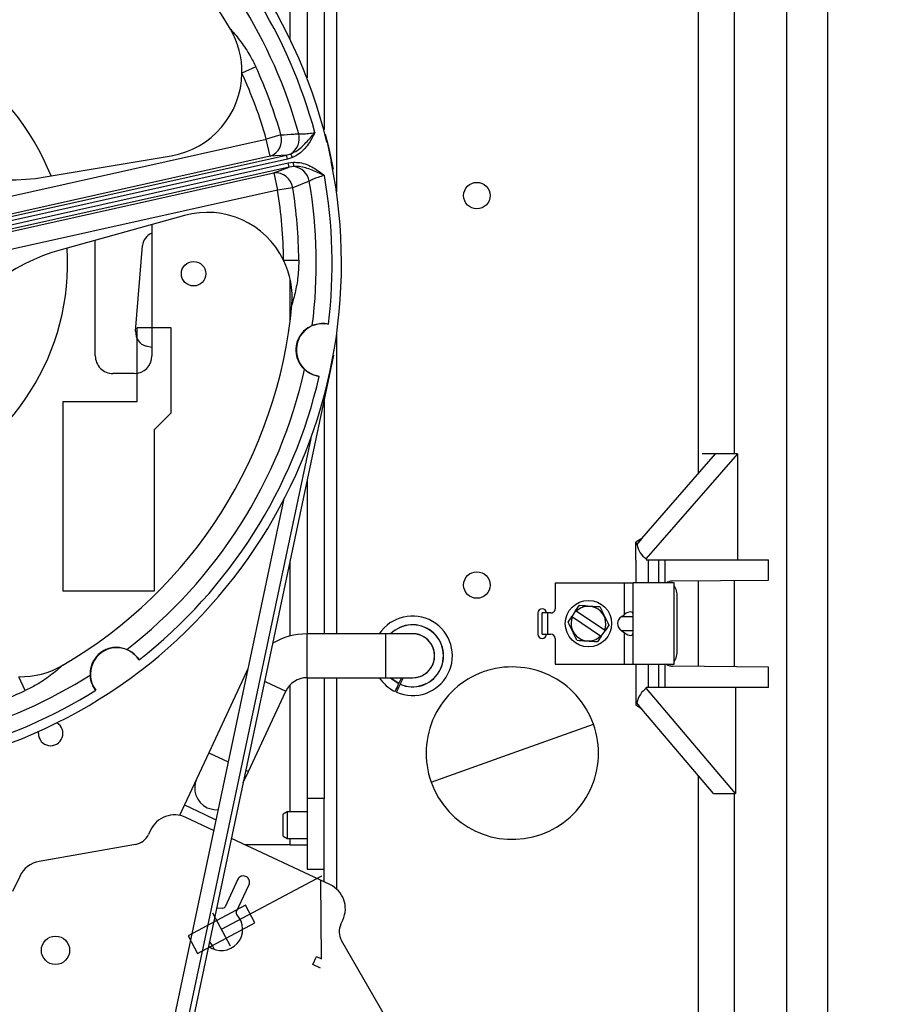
# Model space of a CAD drawing. Header units: inches. Extents: x 170 to 284, y 215 to 248.
# Tile 493 of 656: x 211.784 to 211.991, y 224.532 to 224.766. Entities that reach past the tile are written whole.
import ezdxf

# ---------------------------------------------------------------- set-up
doc = ezdxf.new("R2010")
doc.units = ezdxf.units.IN
doc.header["$LTSCALE"] = 0.25
doc.header["$MEASUREMENT"] = 0
doc.layers.add('ANNOTATIONS', color=1, linetype='Continuous')
doc.layers.add('RH FRONT OF HOOD', color=7, linetype='Continuous')
doc.styles.add('ARIAL', font='arial.ttf', dxfattribs={"height": 0.09375})
doc.dimstyles.new('STANDARD$0', dxfattribs={"dimtxt": 0.09375, "dimasz": 0.09375, "dimexe": 0.03125, "dimexo": 0.046875, "dimgap": 0.09, "dimtad": 0, "dimtih": 1, "dimtoh": 1, "dimdec": 4, "dimzin": 0, "dimdsep": 46, "dimtxsty": 'ARIAL', "dimcen": 0.09, "dimadec": 0, "dimazin": 0, "dimtfac": 1, "dimtdec": 4, "dimtofl": 0, "dimtmove": 0, "dimatfit": 1, "dimfxl": 1, "dimtolj": 1, "dimtzin": 0, "dimarcsym": 0})

# ---------------------------------------------------------------- blocks, each defined once
blk = doc.blocks.new('*D133')
at = {"layer": 'ANNOTATIONS', "color": 0, "lineweight": -2, "transparency": 16777216}
for p, q in [((211.573486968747, 225.2379811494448), (212.9080140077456, 225.2379811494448)), ((212.8767640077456, 225.1442311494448), (212.8767640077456, 222.8822775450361)), ((212.8767640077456, 220.1854637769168), (212.8767640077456, 222.4474173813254)), ((212.4115944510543, 220.0917137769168), (212.9080140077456, 220.0917137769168))]:
    blk.add_line(p, q, dxfattribs=at)
at = {"layer": 'ANNOTATIONS', "color": 0, "transparency": 16777216}
for points in [[(212.8611390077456, 225.1442311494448), (212.8923890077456, 225.1442311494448), (212.8767640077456, 225.2379811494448)], [(212.8611390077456, 220.1854637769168), (212.8923890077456, 220.1854637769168), (212.8767640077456, 220.0917137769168)]]:
    blk.add_solid(points, dxfattribs=at)
at = {"layer": 'defpoints', "color": 0, "transparency": 16777216}
for p in [(211.526611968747, 225.2379811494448), (212.3647194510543, 220.0917137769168), (212.8767640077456, 220.0917137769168)]:
    blk.add_point(p, dxfattribs=at)
at = {"layer": 'ANNOTATIONS', "color": 0, "transparency": 16777216, "insert": (212.8767640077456, 222.6648474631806), "char_height": 0.09375, "attachment_point": 5, "style": 'ARIAL'}
blk.add_mtext('\\A1;TOTAL\\PHEIGHT', dxfattribs=at)

msp = doc.modelspace()

# ---------------------------------------------------------------- linework, layer by layer
at = {"layer": 'RH FRONT OF HOOD'}
for p, q in [((211.9663573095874, 225.0624752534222), (211.9663573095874, 224.5143627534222)), ((211.976220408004, 224.5242734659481), (211.976220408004, 225.0525645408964)), ((211.9452760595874, 224.9183886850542), (211.9452760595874, 224.6579570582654)), ((211.9539293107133, 224.6627747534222), (211.9539293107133, 224.9140632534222)), ((211.8480600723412, 224.7615817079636), (211.8480600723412, 224.8496517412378)), ((211.8521076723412, 224.8496517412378), (211.8521076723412, 224.7522903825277)), ((211.8561417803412, 224.8496517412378), (211.8561417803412, 224.7399658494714)), ((211.8591707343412, 224.725121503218), (211.8591707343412, 224.8496517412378)), ((211.8398685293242, 224.7549272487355), (211.8365697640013, 224.753410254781)), ((211.8458592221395, 224.7387060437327), (211.8423662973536, 224.7377147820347)), ((211.7651528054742, 224.7205240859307), (211.8423662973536, 224.7377147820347)), ((211.8432790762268, 224.7336149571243), (211.8423662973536, 224.7377147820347)), ((211.8568181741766, 224.7369742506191), (211.8568404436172, 224.736979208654)), ((211.8568404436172, 224.736979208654), (211.8573535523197, 224.7346745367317)), ((211.8432790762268, 224.7336149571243), (211.7660655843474, 224.7164242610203)), ((211.7660765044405, 224.7158431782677), (211.8471894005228, 224.733902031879)), ((211.7896317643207, 224.7286969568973), (211.8196999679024, 224.7337682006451)), ((211.8471894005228, 224.733902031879), (211.8432790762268, 224.7336149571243)), ((211.8471894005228, 224.733902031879), (211.8482247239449, 224.7342182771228)), ((211.8474084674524, 224.7329180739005), (211.8471894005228, 224.733902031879)), ((211.8486139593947, 224.7333044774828), (211.8482247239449, 224.7342182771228)), ((211.8573535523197, 224.7346745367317), (211.8578666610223, 224.7323698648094)), ((211.8474084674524, 224.7329180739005), (211.7662955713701, 224.7148592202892)), ((211.7664897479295, 224.7139870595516), (211.8476026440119, 224.7320459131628)), ((211.8478217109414, 224.7310619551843), (211.7667088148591, 224.7130031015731)), ((211.8441589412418, 224.7296629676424), (211.8478217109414, 224.7310619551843)), ((211.8486139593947, 224.7333044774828), (211.8474084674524, 224.7329180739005)), ((211.8476026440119, 224.7320459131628), (211.8488582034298, 224.7322074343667)), ((211.8478217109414, 224.7310619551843), (211.8476026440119, 224.7320459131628)), ((211.8488934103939, 224.7312148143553), (211.8478217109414, 224.7310619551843)), ((211.8488934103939, 224.7312148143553), (211.8488582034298, 224.7322074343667)), ((211.8578443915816, 224.7323649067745), (211.8578666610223, 224.7323698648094)), ((211.7669454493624, 224.7124722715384), (211.8441589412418, 224.7296629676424)), ((211.8441589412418, 224.7296629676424), (211.845071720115, 224.725563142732)), ((211.8526190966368, 224.7276904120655), (211.8486552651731, 224.7261473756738)), ((211.845071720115, 224.725563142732), (211.7678582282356, 224.708372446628)), ((211.8486552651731, 224.7261473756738), (211.845071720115, 224.725563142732)), ((211.8228719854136, 224.7195208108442), (211.7934923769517, 224.7113566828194)), ((211.8150923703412, 224.7173589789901), (211.8150923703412, 224.6860889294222)), ((211.8016003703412, 224.6860889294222), (211.8016003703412, 224.7136097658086)), ((211.811229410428, 224.6919398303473), (211.812876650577, 224.7123820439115)), ((211.8464814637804, 224.7088910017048), (211.8501122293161, 224.7089167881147)), ((211.8480600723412, 224.6945736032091), (211.8480600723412, 224.70435066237)), ((211.8197133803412, 224.6927809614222), (211.8116181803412, 224.6927809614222)), ((211.8116181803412, 224.6752413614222), (211.8116181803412, 224.6927809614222)), ((211.8197133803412, 224.6725429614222), (211.8197133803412, 224.6927809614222)), ((211.8591707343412, 224.6198600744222), (211.8591707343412, 224.6911688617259)), ((211.8150923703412, 224.6880527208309), (211.8137408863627, 224.6884049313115)), ((211.8583736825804, 224.686222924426), (211.8577035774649, 224.6828202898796)), ((211.8577035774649, 224.6828202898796), (211.8053552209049, 224.4355575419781)), ((211.8108761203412, 224.6818726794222), (211.8058166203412, 224.6818726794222)), ((211.7938762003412, 224.6752413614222), (211.8116181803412, 224.6752413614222)), ((211.7938762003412, 224.6752413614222), (211.7938762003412, 224.6300431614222)), ((211.8561417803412, 224.6754432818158), (211.8561417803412, 224.6198600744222)), ((211.8197133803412, 224.6725429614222), (211.8156657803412, 224.6684953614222)), ((211.8156657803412, 224.6684953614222), (211.8156657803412, 224.6300431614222)), ((211.8529423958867, 224.6664338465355), (211.8045468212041, 224.4378417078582)), ((211.9318835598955, 224.6426123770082), (211.9494541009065, 224.6627441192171)), ((211.9546919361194, 224.6627747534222), (211.9328771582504, 224.6377801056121)), ((211.9462339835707, 224.6627441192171), (211.94626072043, 224.6627747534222)), ((211.9539293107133, 224.6627747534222), (211.9462339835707, 224.6627747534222)), ((211.9462339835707, 224.6627747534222), (211.9462339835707, 224.6627441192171)), ((211.9494541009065, 224.6627441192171), (211.9462339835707, 224.6627441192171)), ((211.9546919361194, 224.6627747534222), (211.9539293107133, 224.6627747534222)), ((211.9546919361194, 224.6627747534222), (211.9546919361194, 224.6374772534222)), ((211.8521076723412, 224.6563885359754), (211.8521076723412, 224.6198600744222)), ((211.8464560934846, 224.6516788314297), (211.8021945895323, 224.4426136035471)), ((211.9318835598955, 224.6426123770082), (211.9304537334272, 224.6416964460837)), ((211.9306746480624, 224.6411986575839), (211.9318978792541, 224.6426123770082)), ((211.9318978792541, 224.6425908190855), (211.9306746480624, 224.6411610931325)), ((211.9318835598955, 224.6426123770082), (211.9318978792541, 224.6426123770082)), ((211.9318978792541, 224.6426123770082), (211.9318978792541, 224.6425908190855)), ((211.9304537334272, 224.6374037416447), (211.9304537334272, 224.6416964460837)), ((211.9306496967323, 224.6411986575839), (211.9306746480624, 224.6411610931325)), ((211.9306496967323, 224.6411986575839), (211.9306746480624, 224.6411986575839)), ((211.9306746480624, 224.6411610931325), (211.9306746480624, 224.6411986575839)), ((211.8480600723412, 224.6193587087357), (211.8480600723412, 224.6372700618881)), ((211.9304489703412, 224.6374036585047), (211.9304489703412, 224.6319961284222)), ((211.9328771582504, 224.6377801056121), (211.9328771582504, 224.6374772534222)), ((211.9328771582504, 224.6374772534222), (211.9334846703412, 224.6374772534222)), ((211.9334846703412, 224.6319961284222), (211.9334846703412, 224.6374772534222)), ((211.9334846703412, 224.6374772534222), (211.9358457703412, 224.6374772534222)), ((211.9358457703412, 224.6374772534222), (211.9358457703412, 224.6319961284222)), ((211.9358457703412, 224.6374772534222), (211.9374495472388, 224.6374772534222)), ((211.9374495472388, 224.6374772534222), (211.9620615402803, 224.6374772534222)), ((211.9374495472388, 224.6319961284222), (211.9374495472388, 224.6374772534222)), ((211.9620615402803, 224.6326568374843), (211.9620615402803, 224.6374772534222)), ((211.9391485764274, 224.6324568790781), (211.9620615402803, 224.6326568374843)), ((211.9452760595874, 224.6325103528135), (211.9452760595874, 224.612087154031)), ((211.9539293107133, 224.6120116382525), (211.9539293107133, 224.632585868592)), ((211.9112228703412, 224.6319961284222), (211.9112228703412, 224.6258404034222)), ((211.9112228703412, 224.6319961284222), (211.9277505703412, 224.6319961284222)), ((211.9277505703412, 224.6319961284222), (211.9297743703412, 224.6319961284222)), ((211.9277505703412, 224.6245031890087), (211.9277505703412, 224.6319961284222)), ((211.9297743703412, 224.6126013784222), (211.9297743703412, 224.6319961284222)), ((211.9395560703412, 224.6319961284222), (211.9297743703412, 224.6319961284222)), ((211.9395560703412, 224.6126013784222), (211.9395560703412, 224.6319961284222)), ((211.8156657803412, 224.6300431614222), (211.7938762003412, 224.6300431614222)), ((211.9402940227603, 224.6159743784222), (211.9402940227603, 224.6286231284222)), ((211.9161018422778, 224.6253227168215), (211.9170082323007, 224.6266711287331)), ((211.9071078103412, 224.6248285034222), (211.9071078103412, 224.6197690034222)), ((211.9081298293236, 224.6197690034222), (211.9081298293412, 224.6248285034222)), ((211.9094790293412, 224.6248285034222), (211.9081298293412, 224.6248285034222)), ((211.9094790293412, 224.6197690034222), (211.9094790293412, 224.6248285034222)), ((211.9102109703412, 224.6248285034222), (211.9094790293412, 224.6248285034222)), ((211.9161018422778, 224.6253227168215), (211.9151986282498, 224.6239790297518)), ((211.9153397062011, 224.623884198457), (211.9151986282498, 224.6239790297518)), ((211.9153397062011, 224.623884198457), (211.9220559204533, 224.6193696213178)), ((211.9161018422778, 224.6253227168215), (211.9162429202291, 224.6252278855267)), ((211.9229591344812, 224.6207133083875), (211.9162429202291, 224.6252278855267)), ((211.9270759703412, 224.6240261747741), (211.9277505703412, 224.6245031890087)), ((211.9270759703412, 224.6240261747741), (211.9297743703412, 224.6240261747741)), ((211.9240066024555, 224.6219668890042), (211.9231002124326, 224.6206184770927)), ((211.8707514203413, 224.6198600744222), (211.8520312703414, 224.6198600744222)), ((211.8520312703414, 224.6198600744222), (211.8520312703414, 224.6146319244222)), ((211.8772230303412, 224.6198600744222), (211.8707514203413, 224.6198600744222)), ((211.8707514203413, 224.6198600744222), (211.8707514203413, 224.6094037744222)), ((211.9081298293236, 224.6197690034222), (211.9094790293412, 224.6197690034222)), ((211.9094790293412, 224.6197690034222), (211.9102109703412, 224.6197690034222)), ((211.9112228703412, 224.6187571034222), (211.9112228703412, 224.6126013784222)), ((211.9221969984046, 224.619274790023), (211.9220559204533, 224.6193696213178)), ((211.9221969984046, 224.619274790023), (211.9231002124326, 224.6206184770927)), ((211.9229591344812, 224.6207133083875), (211.9231002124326, 224.6206184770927)), ((211.9297743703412, 224.6205713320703), (211.9270759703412, 224.6205713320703)), ((211.9270759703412, 224.6205713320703), (211.9277505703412, 224.6200943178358)), ((211.9277505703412, 224.6126013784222), (211.9277505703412, 224.6200943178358)), ((211.8520312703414, 224.6146319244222), (211.8520312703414, 224.6094037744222)), ((211.8379261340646, 224.6113883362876), (211.8375501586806, 224.6106345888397)), ((211.9112228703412, 224.6126013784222), (211.9277505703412, 224.6126013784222)), ((211.9277505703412, 224.6126013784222), (211.9297743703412, 224.6126013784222)), ((211.9297743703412, 224.6126013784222), (211.9395560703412, 224.6126013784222)), ((211.9304489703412, 224.6126013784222), (211.9304489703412, 224.6071938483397)), ((211.9334846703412, 224.6071202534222), (211.9334846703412, 224.6126013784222)), ((211.9358457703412, 224.6126013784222), (211.9358457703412, 224.6071202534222)), ((211.9374495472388, 224.6071202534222), (211.9374495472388, 224.6126013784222)), ((211.9620615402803, 224.6119406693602), (211.9391485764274, 224.6121406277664)), ((211.9620615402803, 224.6071202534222), (211.9620615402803, 224.6119406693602)), ((211.7848928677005, 224.6063394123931), (211.783375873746, 224.6096381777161)), ((211.8375501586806, 224.6106345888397), (211.8286408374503, 224.5915284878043)), ((211.8375501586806, 224.6106345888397), (211.8377471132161, 224.6105427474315)), ((211.8520312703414, 224.6094037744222), (211.8707514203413, 224.6094037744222)), ((211.8521076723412, 224.6094037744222), (211.8521076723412, 224.5806658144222)), ((211.8561417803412, 224.6094037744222), (211.8561417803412, 224.5806658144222)), ((211.8591707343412, 224.559028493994), (211.8591707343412, 224.6094037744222)), ((211.8707514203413, 224.6094037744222), (211.8772230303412, 224.6094037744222)), ((211.8744827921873, 224.6094037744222), (211.8748938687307, 224.6092081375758)), ((211.8419833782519, 224.6085673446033), (211.8422884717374, 224.6084250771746)), ((211.8422884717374, 224.6084250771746), (211.8470267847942, 224.6062155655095)), ((211.8480600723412, 224.5774817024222), (211.8480600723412, 224.6077186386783)), ((211.8735093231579, 224.6070612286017), (211.8738199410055, 224.6069166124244)), ((211.8739704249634, 224.6080278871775), (211.8739562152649, 224.6079972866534)), ((211.874276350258, 224.6078858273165), (211.8742621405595, 224.6078552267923)), ((211.930454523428, 224.6071937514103), (211.930454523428, 224.6028970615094)), ((211.9334846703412, 224.6071202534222), (211.9329142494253, 224.6071202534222)), ((211.9329142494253, 224.6068380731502), (211.9329142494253, 224.6071202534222)), ((211.9329142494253, 224.6068380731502), (211.954090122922, 224.5818227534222)), ((211.9358457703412, 224.6071202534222), (211.9334846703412, 224.6071202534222)), ((211.9374495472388, 224.6071202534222), (211.9358457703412, 224.6071202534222)), ((211.9620615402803, 224.6071202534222), (211.9374495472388, 224.6071202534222)), ((211.954299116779, 224.5818227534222), (211.954299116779, 224.6071202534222)), ((211.8381174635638, 224.587109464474), (211.8470267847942, 224.6062155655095)), ((211.9318978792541, 224.6019519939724), (211.930454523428, 224.6028970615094)), ((211.9318978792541, 224.6019519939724), (211.9306623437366, 224.6034115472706)), ((211.948937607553, 224.5818227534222), (211.9318978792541, 224.6019519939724)), ((211.9009959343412, 224.5914425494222), (211.9203405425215, 224.5983521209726)), ((211.7880577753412, 224.5961310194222), (211.7881024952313, 224.5966398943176)), ((211.8286408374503, 224.5915284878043), (211.8257843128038, 224.5854026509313)), ((211.8286408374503, 224.5915284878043), (211.8332650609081, 224.5893721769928)), ((211.8816513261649, 224.5845329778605), (211.9009959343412, 224.5914425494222)), ((211.8368775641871, 224.5844504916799), (211.8381174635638, 224.587109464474)), ((211.837501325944, 224.5873967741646), (211.8381174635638, 224.587109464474)), ((211.9452760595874, 224.5861481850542), (211.9452760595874, 224.5143627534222)), ((211.8257843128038, 224.5854026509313), (211.8228426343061, 224.579094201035)), ((211.948937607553, 224.5818227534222), (211.954090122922, 224.5818227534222)), ((211.9539293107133, 224.5143627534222), (211.9539293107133, 224.5818227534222)), ((211.954299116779, 224.5818227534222), (211.954090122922, 224.5818227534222)), ((211.8228426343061, 224.579094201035), (211.8216899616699, 224.5766222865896)), ((211.8228426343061, 224.579094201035), (211.8275809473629, 224.5768846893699)), ((211.8561417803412, 224.5806658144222), (211.8521076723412, 224.5806658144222)), ((211.8521076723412, 224.5806658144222), (211.8521076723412, 224.5638008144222)), ((211.8561417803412, 224.5721053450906), (211.8561417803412, 224.5806658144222)), ((211.8275809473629, 224.5768846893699), (211.8303481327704, 224.5755943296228)), ((211.8473652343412, 224.5774817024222), (211.8463533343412, 224.5768974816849)), ((211.8463533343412, 224.5716572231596), (211.8463533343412, 224.5768974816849)), ((211.8521076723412, 224.5774817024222), (211.8473652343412, 224.5774817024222)), ((211.8473652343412, 224.5774817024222), (211.8473652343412, 224.5710730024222)), ((211.8298098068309, 224.5730515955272), (211.8231884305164, 224.5761391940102)), ((211.8147613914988, 224.5730720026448), (211.8142958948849, 224.5720737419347)), ((211.8463533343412, 224.5716572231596), (211.8473652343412, 224.5710730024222)), ((211.8561417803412, 224.560772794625), (211.8561417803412, 224.5721053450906)), ((211.8112068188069, 224.5697034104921), (211.7882333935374, 224.5656525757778)), ((211.8575488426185, 224.5601166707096), (211.8340460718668, 224.571076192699)), ((211.8480600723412, 224.5696192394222), (211.8371705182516, 224.5696192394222)), ((211.8379714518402, 224.5692457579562), (211.8378355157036, 224.5696192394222)), ((211.8379721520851, 224.5692454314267), (211.8378360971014, 224.5696192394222)), ((211.8473652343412, 224.5710730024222), (211.8521076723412, 224.5710730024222)), ((211.8480600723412, 224.5696192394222), (211.8480600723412, 224.5710730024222)), ((211.8480600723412, 224.5696192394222), (211.8519826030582, 224.5696192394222)), ((211.8316731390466, 224.5494803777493), (211.8555765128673, 224.5621900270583)), ((211.8521076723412, 224.5638008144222), (211.8561417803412, 224.5638008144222)), ((211.7835874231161, 224.5620875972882), (211.7819016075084, 224.5584723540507)), ((211.8356176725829, 224.5614112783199), (211.8325524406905, 224.5548378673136)), ((211.8352120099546, 224.5535976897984), (211.8382772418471, 224.5601711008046)), ((211.8376246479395, 224.5619640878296), (211.8374106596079, 224.5620638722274)), ((211.8555488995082, 224.5424407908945), (211.8553478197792, 224.5611430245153)), ((211.8374144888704, 224.5552072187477), (211.8237148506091, 224.5479229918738)), ((211.8396314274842, 224.5510377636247), (211.8374144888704, 224.5552072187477)), ((211.8295749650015, 224.553426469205), (211.8337713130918, 224.5455342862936)), ((211.8320257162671, 224.554527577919), (211.8305167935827, 224.5544059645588)), ((211.8259317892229, 224.5437535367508), (211.8396314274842, 224.5510377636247)), ((211.86015053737, 224.550691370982), (211.8606160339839, 224.551689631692)), ((211.8237148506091, 224.5479229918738), (211.8259317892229, 224.5437535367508)), ((211.8719842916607, 224.5265988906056), (211.8603203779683, 224.5468013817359)), ((211.8534351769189, 224.5411003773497), (211.8543261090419, 224.5430109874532)), ((211.8552775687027, 224.5402412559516), (211.8534351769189, 224.5411003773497)), ((211.8543261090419, 224.5430109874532), (211.8555488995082, 224.5424407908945))]:
    msp.add_line(p, q, dxfattribs=at)
at = {"layer": 'RH FRONT OF HOOD', "flags": 128}
for points in [[(211.8564329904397, 224.7388650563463), (211.8571693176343, 224.7358738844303), (211.8582856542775, 224.7305450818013)], [(211.871992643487, 224.6094037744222), (211.8723609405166, 224.6090596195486), (211.8739562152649, 224.6079972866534)], [(211.8739704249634, 224.6080278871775), (211.8723825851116, 224.6090854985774), (211.8720404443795, 224.6094037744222)], [(211.8283131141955, 224.5784548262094), (211.8298854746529, 224.5780039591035), (211.8308522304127, 224.5779753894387)], [(211.8561417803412, 224.5608494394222), (211.8561352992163, 224.5607836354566), (211.856133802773, 224.5607765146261)], [(211.8299993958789, 224.5447057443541), (211.8296005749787, 224.545462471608), (211.8288678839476, 224.546617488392)]]:
    msp.add_lwpolyline(points, dxfattribs=at)
at = {"layer": 'RH FRONT OF HOOD'}
for centre, radius in [((211.8925634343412, 224.7242544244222), 0.0031621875), ((211.8250427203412, 224.7056523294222), 0.002917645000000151), ((211.8925634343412, 224.6314969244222), 0.0031621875), ((211.9191494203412, 224.6222987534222), 0.005531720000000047), ((211.7921227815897, 224.544476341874), 0.003372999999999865)]:
    msp.add_circle(centre, radius, dxfattribs=at)
for centre, radius, start, end in [((211.7380867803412, 224.7081211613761), 0.1221869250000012, 13.65876806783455, 101.4443005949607), ((211.7380867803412, 224.7081211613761), 0.1108046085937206, 30.23396058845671, 84.86910807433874), ((211.7380867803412, 224.7081211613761), 0.1199682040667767, 15.05370213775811, 32.03164583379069), ((211.7380867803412, 224.7081211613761), 0.1161921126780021, 15.40701386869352, 32.43155982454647), ((211.7380867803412, 224.7081211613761), 0.05691937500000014, 21.4525500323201, 93.65051863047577), ((211.8163342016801, 224.7537243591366), 0.02023800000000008, 359.1107037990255, 30.23396058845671), ((211.7815679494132, 224.7765085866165), 0.04848687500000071, 195.5297698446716, 279.5732988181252), ((211.7380867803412, 224.7081211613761), 0.1120282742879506, 15.84348115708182, 24.69614962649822), ((211.8163342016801, 224.7537243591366), 0.02023800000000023, 279.5732988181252, 359.1107037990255), ((211.7380867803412, 224.7081211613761), 0.1083974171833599, 15.84348115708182, 24.69614962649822), ((211.8418268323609, 224.7375502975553), 0.004194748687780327, 290.2553838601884, 15.99313330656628), ((211.8458808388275, 224.737896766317), 0.004361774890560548, 302.5047532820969, 14.52079963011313), ((211.7380867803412, 224.7081211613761), 0.1221869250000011, 283.6587680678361, 11.44430059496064), ((211.8483315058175, 224.7268893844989), 0.004361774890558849, 10.58226903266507, 82.59831538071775), ((211.8445134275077, 224.7254832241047), 0.004194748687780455, 9.109935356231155, 94.8476848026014), ((211.7380867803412, 224.7081211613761), 0.1199682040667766, 353.0714228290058, 10.04936652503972), ((211.7380867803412, 224.7081211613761), 0.1161921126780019, 352.671508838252, 9.696054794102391), ((211.7380867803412, 224.7081211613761), 0.1083974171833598, 0.4069190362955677, 9.259587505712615), ((211.7380867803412, 224.7081211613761), 0.1120282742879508, 0.4069190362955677, 9.259587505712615), ((211.8282904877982, 224.7000216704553), 0.0202380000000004, 25.99236486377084, 105.52976984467), ((211.8162387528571, 224.7121111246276), 0.003372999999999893, 109.8689721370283, 175.3930417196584), ((211.7380867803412, 224.7081211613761), 0.05691937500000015, 291.4525500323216, 3.650518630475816), ((211.8064742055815, 224.6646399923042), 0.04848687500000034, 105.5297698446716, 149.5281959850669), ((211.8282904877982, 224.7000216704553), 0.02023800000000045, 354.8691080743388, 25.99236486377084), ((211.7380867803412, 224.7081211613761), 0.1108046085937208, 300.2339605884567, 354.8691080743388), ((211.8558616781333, 224.6874634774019), 0.006324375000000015, 77.97867111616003, 262.1243975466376), ((211.8145915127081, 224.6916689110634), 0.003373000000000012, 175.3930417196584, 255.3930417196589), ((211.8058166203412, 224.6860889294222), 0.00421625, 180, 270.0000000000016), ((211.8108761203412, 224.6860889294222), 0.00421625, 270.0000000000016, 0), ((211.7380867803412, 224.7081211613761), 0.116192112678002, 307.6715088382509, 347.4315598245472), ((211.7380867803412, 224.7081211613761), 0.1199682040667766, 308.0714228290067, 347.0316458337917), ((211.9354797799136, 224.6288413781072), 0.004819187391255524, 357.4043208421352, 32.23730751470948), ((211.9081197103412, 224.6248285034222), 0.001011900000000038, 0, 180), ((211.9102109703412, 224.6258404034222), 0.001011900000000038, 270.0000000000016, 3.256887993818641e-12), ((211.9191494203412, 224.6222987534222), 0.004126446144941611, 337.4049468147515, 134.7777942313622), ((211.8772230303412, 224.6146319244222), 0.009486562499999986, 246.1103148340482, 146.5567267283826), ((211.9191494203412, 224.6222987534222), 0.004126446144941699, 157.4049468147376, 314.7777942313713), ((211.8772230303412, 224.6146319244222), 0.007395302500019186, 246.3984140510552, 135.012254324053), ((211.8772230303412, 224.6146319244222), 0.007361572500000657, 246.4044024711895, 134.7492386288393), ((211.8520312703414, 224.6038819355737), 0.01597813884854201, 90, 120.5744459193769), ((211.8772230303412, 224.6146319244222), 0.005270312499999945, 262.7477531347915, 97.25224686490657), ((211.8772230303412, 224.6146319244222), 0.005228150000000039, 269.9999999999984, 89.99999999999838), ((211.9081197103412, 224.6197690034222), 0.001011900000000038, 180, 0), ((211.9102109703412, 224.6187571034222), 0.001011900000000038, 6.513775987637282e-12, 90), ((211.8067590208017, 224.610234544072), 0.006324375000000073, 32.97867111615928, 217.1243975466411), ((211.9353586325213, 224.6157881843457), 0.004938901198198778, 328.1978377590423, 2.160533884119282), ((211.7836899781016, 224.6298737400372), 0.02023800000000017, 269.1107037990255, 300.2339605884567), ((211.9009959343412, 224.5914425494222), 0.02054156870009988, 19.65588058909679, 109.6558806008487), ((211.7380867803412, 224.7081211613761), 0.1161921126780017, 285.4070138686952, 302.4315598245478), ((211.8520312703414, 224.6038819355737), 0.005521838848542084, 89.99999999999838, 154.9999999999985), ((211.8772230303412, 224.6146319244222), 0.009486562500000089, 213.4432732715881, 244.0730242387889), ((211.9009959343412, 224.5914425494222), 0.02054156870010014, 109.6558806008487, 199.6558806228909), ((211.7380867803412, 224.7081211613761), 0.1120282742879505, 285.8434811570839, 294.6961496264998), ((211.7380867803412, 224.7081211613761), 0.1199682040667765, 285.0537021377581, 302.0316458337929), ((211.7909754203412, 224.5961310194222), 0.002917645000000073, 180, 60.60362471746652), ((211.9009959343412, 224.5914425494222), 0.0205415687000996, 289.6558805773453, 19.65588058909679), ((211.8305226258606, 224.5831931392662), 0.005228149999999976, 155.0000000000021, 245.0000000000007), ((211.9009959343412, 224.5914425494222), 0.02054156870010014, 199.6558806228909, 289.6558805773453), ((211.8205085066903, 224.5703920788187), 0.006341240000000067, 65.0000000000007, 155.0000000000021), ((211.8104746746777, 224.5738556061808), 0.004216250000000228, 280.0000000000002, 335.0000000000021), ((211.7893345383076, 224.5594076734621), 0.006341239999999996, 100.0000000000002, 155.0000000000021), ((211.8368404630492, 224.5608410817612), 0.001349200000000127, 64.99999999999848, 155.0000000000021), ((211.8370544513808, 224.5607412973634), 0.001349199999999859, 334.9999999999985, 65.0000000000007), ((211.8548689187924, 224.5543695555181), 0.006341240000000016, 335.0000000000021, 65.0000000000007), ((211.8316731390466, 224.5494803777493), 0.005059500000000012, 232.8809903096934, 43.99596255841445), ((211.832063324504, 224.5550659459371), 0.0005396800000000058, 266.0040374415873, 334.9999999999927), ((211.8357011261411, 224.5533696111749), 0.0005396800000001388, 154.9999999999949, 223.9959625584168), ((211.863971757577, 224.5489095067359), 0.004216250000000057, 155.0000000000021, 210.0000000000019)]:
    msp.add_arc(centre, radius, start, end, dxfattribs=at)
for centre, major_axis, ratio, start_param, end_param in [((211.9346652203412, 224.6445093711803), (0.004029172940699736, 0.003294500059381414), 0.3769877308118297, 2.890123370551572, 3.152393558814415), ((211.9346652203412, 224.6428141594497), (-0.0001692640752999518, 0.005603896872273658), 0.7517716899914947, 1.840447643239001, 2.66348133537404), ((211.9295189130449, 224.6222987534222), (-0.003454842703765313, 0), 0.7071067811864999, 5.497787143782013, 7.068583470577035), ((211.9277505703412, 224.6230721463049), (0.001869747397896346, 0.001869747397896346), 0.4142135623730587, 5.890486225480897, 7.461282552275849), ((211.9277505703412, 224.6215253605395), (-0.001869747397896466, 0.001869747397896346), 0.4142135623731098, 1.963495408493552, 3.53429173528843), ((211.9346652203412, 224.6017262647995), (0.0001647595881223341, 0.005663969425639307), 0.743829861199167, 0.467349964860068, 1.290383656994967), ((211.9346652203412, 224.6000130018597), (0.004017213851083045, -0.003382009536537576), 0.3785144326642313, 3.130582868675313, 3.398753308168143)]:
    msp.add_ellipse(centre, major_axis=major_axis, ratio=ratio, start_param=start_param, end_param=end_param, dxfattribs=at)
for points, knots in [([(211.8338193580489, 224.7639148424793), (211.8338269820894, 224.7639064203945), (211.8346805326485, 224.7629635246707), (211.8363355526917, 224.7609585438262), (211.838378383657, 224.7579319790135), (211.8394267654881, 224.755818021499), (211.8398685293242, 224.7549272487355)], [0, 0, 0, 0, 0.003248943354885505, 0.3637359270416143, 0.7318930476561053, 1, 1, 1, 1]), ([(211.8458592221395, 224.7387060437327), (211.8468920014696, 224.7387751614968), (211.8483072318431, 224.7388698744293), (211.849721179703, 224.7389647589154), (211.8501032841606, 224.7389904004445)], [0, 0, 0, 0, 0.7297605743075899, 1, 1, 1, 1]), ([(211.8482247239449, 224.7342182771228), (211.8486131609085, 224.7344018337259), (211.8499765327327, 224.7350460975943), (211.8518545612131, 224.7368352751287), (211.8532504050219, 224.7384547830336), (211.8539347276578, 224.7392758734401), (211.8539380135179, 224.7392798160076)], [0, 0, 0, 0, 0.16696149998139, 0.5860168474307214, 0.9980122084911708, 1, 1, 1, 1]), ([(211.8539380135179, 224.7392798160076), (211.8539355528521, 224.7392748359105), (211.8536976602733, 224.738793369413), (211.8532117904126, 224.7378437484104), (211.8520482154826, 224.7359551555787), (211.8505389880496, 224.7342734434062), (211.8490548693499, 224.7335264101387), (211.8486139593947, 224.7333044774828)], [0, 0, 0, 0, 0.002041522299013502, 0.1973705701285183, 0.3913282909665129, 0.8191725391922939, 1, 1, 1, 1]), ([(211.8501032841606, 224.7389904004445), (211.8504126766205, 224.738971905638), (211.8510302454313, 224.7389349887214), (211.8524010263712, 224.7390345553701), (211.8534171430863, 224.7391966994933), (211.8539380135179, 224.7392798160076)], [0, 0, 0, 0, 0.3285501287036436, 0.6558088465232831, 1, 1, 1, 1]), ([(211.8488582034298, 224.7322074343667), (211.8493516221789, 224.7321935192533), (211.8510124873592, 224.732146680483), (211.8530926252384, 224.7312640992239), (211.8549475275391, 224.7300475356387), (211.8557903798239, 224.729393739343), (211.8562100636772, 224.7290586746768), (211.8562144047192, 224.7290552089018)], [0, 0, 0, 0, 0.1808274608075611, 0.608671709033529, 0.8026294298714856, 0.9979584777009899, 1, 1, 1, 1]), ([(211.8562144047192, 224.7290552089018), (211.8562097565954, 224.7290573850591), (211.8552417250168, 224.7295105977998), (211.8532906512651, 224.7303849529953), (211.8508309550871, 224.7312083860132), (211.8493230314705, 224.7312133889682), (211.8488934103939, 224.7312148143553)], [0, 0, 0, 0, 0.001987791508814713, 0.4139831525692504, 0.8330385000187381, 0.9999999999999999, 0.9999999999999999, 0.9999999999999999, 0.9999999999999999]), ([(211.8562144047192, 224.7290552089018), (211.8561850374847, 224.7290473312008), (211.8556762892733, 224.7289108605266), (211.854694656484, 224.7286113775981), (211.8534346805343, 224.7281349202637), (211.8528913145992, 224.7278387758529), (211.8526190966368, 224.7276904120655)], [0, 0, 0, 0, 0.01987989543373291, 0.3443927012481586, 0.6715508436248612, 1, 1, 1, 1]), ([(211.8501122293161, 224.7089167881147), (211.8500901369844, 224.7079227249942), (211.8500383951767, 224.7055945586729), (211.8494780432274, 224.701986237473), (211.8488321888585, 224.6994664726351), (211.8484507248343, 224.6982226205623), (211.8484473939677, 224.698211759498)], [0, 0, 0, 0, 0.2681049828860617, 0.6279208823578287, 0.9967510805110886, 1, 1, 1, 1]), ([(211.8533297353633, 224.6932999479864), (211.8535835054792, 224.6933947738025), (211.8541481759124, 224.6936057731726), (211.8554034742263, 224.6938307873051), (211.856514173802, 224.6937813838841), (211.8570878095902, 224.6936672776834), (211.8571788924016, 224.6936491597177)], [0, 0, 0, 0, 0.2792249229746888, 0.6213105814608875, 0.9398710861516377, 0.9999999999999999, 0.9999999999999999, 0.9999999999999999, 0.9999999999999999]), ([(211.8533297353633, 224.6932999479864), (211.8526309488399, 224.6929451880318), (211.8516476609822, 224.6924459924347), (211.8504699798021, 224.6910593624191), (211.8498536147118, 224.689930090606), (211.8494993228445, 224.6887174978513), (211.8493758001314, 224.6875620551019), (211.8494871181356, 224.6862244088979), (211.8500407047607, 224.6845256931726), (211.8508153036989, 224.683469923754), (211.8514035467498, 224.6829218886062), (211.8514945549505, 224.6828371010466)], [0, 0, 0, 0, 0.2359321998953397, 0.3319887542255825, 0.428903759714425, 0.4920882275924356, 0.5554148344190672, 0.6317140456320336, 0.7480440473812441, 0.9610194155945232, 1, 1, 1, 1]), ([(211.8549950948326, 224.681198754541), (211.8546765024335, 224.6812574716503), (211.8539535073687, 224.6813907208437), (211.8529245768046, 224.6818168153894), (211.8520550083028, 224.6823569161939), (211.8516716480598, 224.6826853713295), (211.8514945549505, 224.6828371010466)], [0, 0, 0, 0, 0.2085581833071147, 0.4732898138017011, 0.7566864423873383, 1, 1, 1, 1]), ([(211.9391485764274, 224.6324568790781), (211.9388532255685, 224.6324083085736), (211.9383616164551, 224.6323274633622), (211.937900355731, 224.6320906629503), (211.9377162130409, 224.6319961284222)], [0, 0, 0, 0, 0.6007839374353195, 1, 1, 1, 1]), ([(211.9170082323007, 224.6266711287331), (211.9178963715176, 224.6266104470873), (211.9195226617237, 224.6264993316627), (211.921134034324, 224.6263892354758), (211.921865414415, 224.626339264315)], [0, 0, 0, 0, 0.546113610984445, 1, 1, 1, 1]), ([(211.921865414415, 224.626339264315), (211.9222569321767, 224.6255397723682), (211.9229738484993, 224.6240758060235), (211.9236841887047, 224.6226252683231), (211.9240066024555, 224.6219668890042)], [0, 0, 0, 0, 0.5461136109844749, 0.9999999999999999, 0.9999999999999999, 0.9999999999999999, 0.9999999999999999]), ([(211.9142922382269, 224.6226306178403), (211.9144079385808, 224.622802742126), (211.9147040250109, 224.6232432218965), (211.9150113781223, 224.6237004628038), (211.9151986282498, 224.6239790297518)], [0, 0, 0, 0, 0.3907654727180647, 1, 1, 1, 1]), ([(211.9164334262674, 224.6182582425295), (211.9160419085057, 224.6190577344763), (211.9153249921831, 224.6205217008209), (211.9146146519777, 224.6219722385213), (211.9142922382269, 224.6226306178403)], [0, 0, 0, 0, 0.5461136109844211, 1, 1, 1, 1]), ([(211.9221969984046, 224.619274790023), (211.9220097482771, 224.6189962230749), (211.9217023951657, 224.6185389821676), (211.9214063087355, 224.6180985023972), (211.9212906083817, 224.6179263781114)], [0, 0, 0, 0, 0.6092345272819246, 1, 1, 1, 1]), ([(211.809095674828, 224.6161519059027), (211.8083507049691, 224.6163951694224), (211.8073024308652, 224.6167374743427), (211.8054891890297, 224.6165897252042), (211.8042548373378, 224.6162270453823), (211.8031468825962, 224.6156201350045), (211.8022425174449, 224.6148904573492), (211.8013753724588, 224.613865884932), (211.8005656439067, 224.6122732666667), (211.8003668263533, 224.6109790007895), (211.8003952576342, 224.6101755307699), (211.8003996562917, 224.6100512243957)], [0, 0, 0, 0, 0.2359321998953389, 0.3319887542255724, 0.4289037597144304, 0.4920882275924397, 0.5554148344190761, 0.6317140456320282, 0.7480440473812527, 0.961019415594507, 1, 1, 1, 1]), ([(211.809095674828, 224.6161519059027), (211.8093421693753, 224.6160395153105), (211.8098906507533, 224.6157894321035), (211.8109373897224, 224.6150609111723), (211.8116878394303, 224.6142405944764), (211.8120127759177, 224.6137542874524), (211.8120643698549, 224.6136770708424)], [0, 0, 0, 0, 0.2792249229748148, 0.6213105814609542, 0.9398710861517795, 1, 1, 1, 1]), ([(211.9212906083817, 224.6179263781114), (211.9204024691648, 224.6179870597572), (211.9187761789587, 224.6180981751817), (211.9171648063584, 224.6182082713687), (211.9164334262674, 224.6182582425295)], [0, 0, 0, 0, 0.5461136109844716, 1, 1, 1, 1]), ([(211.7938804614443, 224.6123885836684), (211.7938720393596, 224.612380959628), (211.7929291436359, 224.6115274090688), (211.7909241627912, 224.6098723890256), (211.7878975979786, 224.6078295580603), (211.785783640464, 224.6067811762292), (211.7848928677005, 224.6063394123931)], [0, 0, 0, 0, 0.003248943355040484, 0.3637359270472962, 0.7318930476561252, 1, 1, 1, 1]), ([(211.9374495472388, 224.6127255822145), (211.9374530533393, 224.6127238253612), (211.9375545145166, 224.6126729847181), (211.9378431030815, 224.6125303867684), (211.9383932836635, 224.6122620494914), (211.9388704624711, 224.6121853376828), (211.9391485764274, 224.6121406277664)], [0, 0, 0, 0, 0.006380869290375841, 0.1846525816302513, 0.5247913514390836, 1, 1, 1, 1]), ([(211.8017164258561, 224.6064174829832), (211.8015317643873, 224.6066857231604), (211.8011137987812, 224.6072928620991), (211.8006878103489, 224.6083234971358), (211.8004561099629, 224.6093182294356), (211.8004174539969, 224.6098201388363), (211.8003996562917, 224.6100512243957)], [0, 0, 0, 0, 0.2096432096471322, 0.4745096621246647, 0.7580574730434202, 1, 1, 1, 1]), ([(211.8739704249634, 224.6080278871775), (211.8740210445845, 224.6081368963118), (211.8741705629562, 224.6084588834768), (211.8743700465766, 224.608888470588), (211.874532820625, 224.6092390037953), (211.8745864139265, 224.6093544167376), (211.874602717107, 224.6093895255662)], [0, 0, 0, 0, 0.2121784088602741, 0.6267247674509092, 0.8864489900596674, 1, 1, 1, 1]), ([(211.8749812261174, 224.6094037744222), (211.8749417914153, 224.6093188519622), (211.8748383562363, 224.609096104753), (211.8746111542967, 224.6086068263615), (211.8744016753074, 224.6081557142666), (211.874289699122, 224.6079145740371), (211.874276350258, 224.6078858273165)], [0, 0, 0, 0, 0.2239365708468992, 0.5873740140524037, 0.9508101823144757, 1, 1, 1, 1]), ([(211.8730752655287, 224.6061001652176), (211.8730756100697, 224.6061009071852), (211.873077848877, 224.606105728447), (211.8731205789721, 224.6061977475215), (211.8732459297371, 224.6064676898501), (211.8734311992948, 224.606866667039), (211.8736886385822, 224.6074210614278), (211.873871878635, 224.6078156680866), (211.8739562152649, 224.6079972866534)], [0, 0, 0, 0, 0.0390232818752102, 0.2535709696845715, 0.3877987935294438, 0.6024024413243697, 0.8170048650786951, 1, 1, 1, 1]), ([(211.8742621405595, 224.6078552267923), (211.8742397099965, 224.6078069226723), (211.8741186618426, 224.6075462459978), (211.8739010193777, 224.6070775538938), (211.8736802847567, 224.6066022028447), (211.8735105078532, 224.6062365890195), (211.8734017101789, 224.6060022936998), (211.8733875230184, 224.6059717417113), (211.8733811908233, 224.6059581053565)], [0, 0, 0, 0, 0.04882885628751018, 0.2635084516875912, 0.4781533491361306, 0.6125143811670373, 0.8270524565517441, 1, 1, 1, 1])]:
    msp.add_open_spline(points, degree=3, knots=knots, dxfattribs=at)

# ---------------------------------------------------------------- dimensions: what is measured, and where the dimension line sits
at = {"layer": 'ANNOTATIONS'}
dim = msp.add_linear_dim(base=(212.8767640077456, 220.0917137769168), p1=(211.5266119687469, 225.2379811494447), p2=(212.3647194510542, 220.0917137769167), angle=90, text='TOTAL\\PHEIGHT', dimstyle='STANDARD$0', dxfattribs=at)
dim.commit()
dim.dimension.update_dxf_attribs({"geometry": '*D133', "text_midpoint": (212.8767640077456, 222.6648474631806)})

doc.saveas('drawing.dxf')
